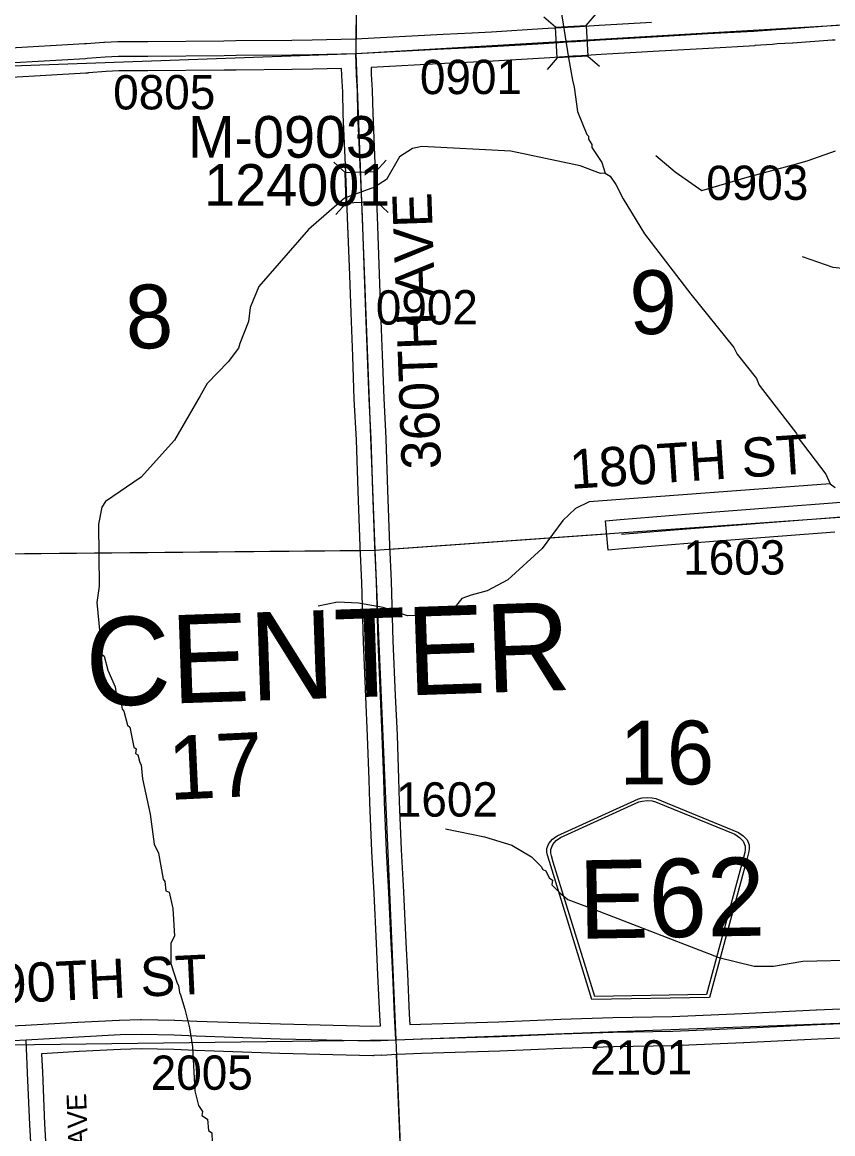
# Model space of a CAD drawing. Extents: x 128.7 to 185.5, y -21.4 to 12.6.
# Drawn here: x 159.303 to 160.956, y -4.016 to -1.748 of the extents above; entities that cross this region are included whole.
import ezdxf

# ---------------------------------------------------------------- set-up
doc = ezdxf.new("R2010")
doc.units = 0
for name, color, linetype in [('tdCoHydroRiver', 7, 'Continuous'), ('tdCoSecRdNmbr', 7, 'Continuous'), ('tdCoSecRdTxt', 7, 'Continuous'), ('tdCoSecRteBand', 7, 'Continuous'), ('tdCoSecRteCL', 7, 'Continuous'), ('tdCoSectLine', 7, 'Continuous'), ('tdCoSectLinePart', 7, 'Continuous'), ('tdCoSectNmbr', 7, 'Continuous'), ('tdCoShieldCoRte', 7, 'Continuous'), ('tdCoStrucSec', 7, 'Continuous'), ('tdCoStrucSecCoName', 7, 'Continuous'), ('tdCoStrucSecFHWANum', 7, 'Continuous'), ('tdCoSurfGravel', 7, 'Continuous'), ('tdCoSurfLNO', 7, 'Continuous'), ('tdCoTwpNameTxt', 7, 'Continuous')]:
    doc.layers.add(name, color=color, linetype=linetype)

msp = doc.modelspace()

# ---------------------------------------------------------------- linework, layer by layer
at = {"layer": 'tdCoHydroRiver'}
for points in [[(160.4014, -1.7223), (160.4176, -1.8211), (160.4255, -1.8666), (160.4292, -1.8807), (160.4357, -1.9309), (160.4547, -1.9776), (160.458, -1.9806), (160.4582, -1.9869), (160.4649, -1.9978), (160.4652, -2.0041), (160.4852, -2.0349), (160.4923, -2.0567), (160.502, -2.0627), (160.5137, -2.0797), (160.5289, -2.1091), (160.5725, -2.1801), (160.6669, -2.303), (160.7544, -2.4119), (160.7613, -2.4259), (160.8009, -2.475), (160.8061, -2.489), (160.8823, -2.5872), (160.8858, -2.5966), (160.9421, -2.6703), (160.9507, -2.6905), (160.9609, -2.698)], [(161.9412, -1.8562), (161.9035, -1.8592), (161.8433, -1.8551), (161.8293, -1.8588), (161.7829, -1.8858), (161.7461, -1.914), (161.6779, -1.9907), (161.6181, -2.0356), (161.5572, -2.0552), (161.4692, -2.0648), (161.361, -2.0831), (161.2987, -2.1044), (161.2289, -2.1482), (161.1618, -2.1761), (161.1169, -2.2064), (161.0469, -2.2407), (160.9887, -2.2525), (160.9569, -2.2491), (160.8946, -2.2269)], [(160.4923, -2.0567), (160.4829, -2.0571), (160.4413, -2.0412), (160.2997, -2.0116), (160.1179, -2.0023), (160.0991, -2.0062), (160.0729, -2.0229), (160.0461, -2.0696), (160.0214, -2.0847), (159.9607, -2.1074), (159.8872, -2.1716), (159.7856, -2.2873), (159.7683, -2.3305), (159.7646, -2.3591), (159.7472, -2.4039), (159.7444, -2.4135), (159.7233, -2.4411), (159.6807, -2.4852), (159.6658, -2.511), (159.6138, -2.6012), (159.5455, -2.6763), (159.4731, -2.7263), (159.4657, -2.7376), (159.459, -2.7725), (159.4604, -2.8987), (159.4553, -2.9321), (159.4654, -3.0374), (159.4703, -3.042), (159.4776, -3.0702), (159.493, -3.1043), (159.4951, -3.1185), (159.5034, -3.1292), (159.5073, -3.1496), (159.5106, -3.1542), (159.5179, -3.1823), (159.5228, -3.1869), (159.5306, -3.2277), (159.5354, -3.2306), (159.5342, -3.2402), (159.539, -3.2431), (159.5428, -3.2588), (159.5461, -3.2634), (159.5487, -3.2917), (159.5639, -3.3638), (159.5724, -3.425), (159.581, -3.4437), (159.5908, -3.497), (159.5941, -3.5016), (159.5964, -3.5204), (159.6028, -3.5234), (159.6103, -3.5562), (159.6139, -3.6129), (159.6065, -3.6274), (159.6064, -3.6684), (159.6189, -3.709), (159.6222, -3.7136), (159.6243, -3.7278), (159.6261, -3.7324), (159.635, -3.7621), (159.6443, -3.7997), (159.6504, -3.8389), (159.6552, -3.9287), (159.6626, -3.9584), (159.6709, -3.9707), (159.6696, -3.9787), (159.681, -3.9862), (159.6834, -4.0097), (159.6899, -4.0142), (159.6912, -4.0521)], [(160.9507, -2.6905), (160.4596, -2.7271), (160.4317, -2.7407), (160.4057, -2.7653), (160.3636, -2.8221), (160.2933, -2.8862), (160.2514, -2.9082), (160.2186, -2.9173), (160.1999, -2.9243), (160.1803, -2.9486), (160.1522, -2.9575), (160.0892, -2.9598), (160.0396, -2.9426), (159.9888, -2.9334), (159.9461, -2.9318), (159.9069, -2.9395)], [(160.1663, -3.3942), (160.2458, -3.4103), (160.3017, -3.4272), (160.342, -3.451), (160.3616, -3.4709), (160.365, -3.477), (160.3714, -3.48), (160.3782, -3.4939), (160.3847, -3.4984), (160.3835, -3.508), (160.3999, -3.5247), (160.4161, -3.5383), (160.4706, -3.5584), (160.7239, -3.6562), (160.7957, -3.674), (160.8352, -3.6741), (160.895, -3.664), (161.0087, -3.6613), (161.0515, -3.6643), (161.3065, -3.6635)]]:
    msp.add_lwpolyline(points, dxfattribs=at)
at = {"layer": 'tdCoSecRteBand'}
for points in [[(159.2678, -1.8016), (159.4302, -1.7922), (159.431, -1.7922), (159.4317, -1.7922), (159.4342, -1.7921), (159.4695, -1.789), (159.4702, -1.789), (159.4708, -1.789), (159.4984, -1.7877), (159.4991, -1.7877), (159.4998, -1.7877), (159.5295, -1.7877), (159.5591, -1.7877), (159.7145, -1.7862), (159.7145, -1.7862), (159.7145, -1.7862), (159.739, -1.786), (159.8528, -1.785), (159.8947, -1.7843), (159.9828, -1.7823), (160.1618, -1.7731), (160.2205, -1.77), (160.2206, -1.77), (160.2208, -1.77), (160.2604, -1.7683), (160.3642, -1.7616), (160.3642, -1.7616), (160.3643, -1.7616), (160.3757, -1.7609), (160.415, -1.7586), (160.4225, -1.7581), (160.4298, -1.7577), (160.4802, -1.7547), (160.4802, -1.7547), (160.4802, -1.7547), (160.5636, -1.7498), (160.5636, -1.7498), (160.5636, -1.7498), (160.5867, -1.7484)], [(160.9614, -1.7849), (160.9552, -1.7854), (160.875, -1.7911), (160.8748, -1.7912), (160.8745, -1.7912), (160.843, -1.7929), (160.8337, -1.7936), (160.7977, -1.7963), (160.7974, -1.7963), (160.7972, -1.7964), (160.7032, -1.8018), (160.5902, -1.8083), (160.5671, -1.8097), (160.4838, -1.8146), (160.4334, -1.8176), (160.4261, -1.818), (160.4186, -1.8185), (160.3793, -1.8208), (160.3679, -1.8215), (160.2639, -1.8282), (160.2636, -1.8282), (160.2633, -1.8282), (160.2235, -1.8299), (160.165, -1.833), (160.165, -1.833), (160.1649, -1.833), (160.0147, -1.8407), (160.0151, -1.8546), (160.017, -1.8874), (160.017, -1.888), (160.017, -1.8886), (160.018, -1.9343), (160.0227, -2.037), (160.0227, -2.0371), (160.0227, -2.0372), (160.0269, -2.1447), (160.0269, -2.1448), (160.0269, -2.1448), (160.0311, -2.2625), (160.0311, -2.2625), (160.0311, -2.2625), (160.0338, -2.3391), (160.0375, -2.4275), (160.0375, -2.4276), (160.0375, -2.4278), (160.0405, -2.5151), (160.0446, -2.5979), (160.0446, -2.5982), (160.0447, -2.5984), (160.0481, -2.7032), (160.0523, -2.8152), (160.0557, -2.889), (160.0557, -2.8893), (160.0558, -2.8895), (160.0594, -3.0104), (160.0639, -3.1222), (160.0676, -3.2022), (160.0676, -3.2024), (160.0676, -3.2026), (160.0705, -3.2919), (160.0705, -3.2919), (160.0705, -3.2919), (160.072, -3.3382), (160.076, -3.4367), (160.0806, -3.5228), (160.0806, -3.5229), (160.0806, -3.5229), (160.0858, -3.625), (160.0858, -3.6251), (160.0858, -3.6252), (160.0888, -3.6892), (160.0927, -3.772), (160.0938, -3.7933), (160.0939, -3.7933), (160.0939, -3.7933)], [(159.28, -3.7958), (159.3097, -3.7945), (159.4163, -3.7884), (159.4163, -3.7884), (159.4164, -3.7884), (159.5012, -3.784), (159.5016, -3.784), (159.5019, -3.784), (159.5446, -3.7827), (159.5454, -3.7827), (159.5461, -3.7827), (159.6137, -3.7842), (159.614, -3.7842), (159.6144, -3.7842), (159.6591, -3.7862), (159.8302, -3.7921), (160.0184, -3.7968), (160.0339, -3.796), (160.0328, -3.775), (160.0328, -3.775), (160.0328, -3.7749), (160.0288, -3.6921), (160.0288, -3.6921), (160.0288, -3.692), (160.0259, -3.628), (160.0207, -3.526), (160.016, -3.4398), (160.016, -3.4395), (160.016, -3.4393), (160.0121, -3.3404), (160.0121, -3.3403), (160.0121, -3.3402), (160.0106, -3.2939), (160.0076, -3.2048), (160.0039, -3.1248), (160.0039, -3.1247), (160.0039, -3.1246), (159.9995, -3.0127), (159.9995, -3.0126), (159.9995, -3.0124), (159.9958, -2.8916), (159.9923, -2.8178), (159.9923, -2.8177), (159.9923, -2.8176), (159.9881, -2.7053), (159.9881, -2.7053), (159.9881, -2.7052), (159.9847, -2.6007), (159.9805, -2.5178), (159.9805, -2.5176), (159.9805, -2.5173), (159.9775, -2.4299), (159.9738, -2.3415), (159.9738, -2.3414), (159.9738, -2.3413), (159.9711, -2.2646), (159.9669, -2.147), (159.9627, -2.0397), (159.9581, -1.9367), (159.958, -1.9363), (159.958, -1.9359), (159.9571, -1.8904), (159.9551, -1.8577), (159.9551, -1.8572), (159.9551, -1.8567), (159.9547, -1.8429), (159.896, -1.8443), (159.8959, -1.8443), (159.8958, -1.8443), (159.8536, -1.845), (159.8535, -1.845), (159.8534, -1.845), (159.7395, -1.846), (159.7151, -1.8462), (159.5595, -1.8477), (159.5593, -1.8477), (159.5592, -1.8477), (159.5295, -1.8477), (159.5004, -1.8477), (159.4741, -1.8489), (159.4383, -1.852), (159.4371, -1.8521), (159.4359, -1.8521), (159.4329, -1.8522), (159.2699, -1.8616)], [(160.9602, -2.7887), (160.8537, -2.7969), (160.6607, -2.8119), (160.5278, -2.8227), (160.4979, -2.8252), (160.493, -2.7654), (160.5229, -2.7629), (160.6559, -2.7521), (160.6559, -2.7521), (160.656, -2.7521), (160.8491, -2.737), (160.8491, -2.737), (160.8491, -2.737), (160.9556, -2.7289), (160.9885, -2.7262)], [(160.0939, -3.7933), (160.1153, -3.7924), (160.1155, -3.7924), (160.1157, -3.7923), (160.2753, -3.7874), (160.4017, -3.7822), (160.4018, -3.7822), (160.4019, -3.7822), (160.5075, -3.7788), (160.5077, -3.7788), (160.5079, -3.7788), (160.6289, -3.7766), (160.7717, -3.7707), (160.9227, -3.763), (160.9229, -3.763), (160.923, -3.763), (161.0702, -3.7569)], [(161.073, -3.8168), (160.9256, -3.823), (160.7746, -3.8306), (160.7745, -3.8306), (160.7743, -3.8306), (160.631, -3.8365), (160.6307, -3.8365), (160.6303, -3.8365), (160.5092, -3.8388), (160.404, -3.8422), (160.2776, -3.8474), (160.2775, -3.8474), (160.2773, -3.8474), (160.1177, -3.8523), (160.0847, -3.8538), (160.0668, -3.8546), (160.0369, -3.8561), (160.0369, -3.856), (160.0201, -3.8567), (160.019, -3.8568), (160.018, -3.8568), (159.8286, -3.8521), (159.8284, -3.8521), (159.8283, -3.8521), (159.6569, -3.8461), (159.6567, -3.8461), (159.6566, -3.8461), (159.6121, -3.8442), (159.5456, -3.8427), (159.504, -3.8439), (159.4196, -3.8483), (159.3429, -3.8527), (159.3426, -3.8527), (159.3443, -3.8905), (159.3443, -3.8905), (159.3443, -3.8905), (159.3487, -3.9961), (159.3546, -4.1015)]]:
    msp.add_lwpolyline(points, dxfattribs=at)
at = {"layer": 'tdCoSecRteCL'}
for points in [[(159.9839, -1.8122), (160.1634, -1.8031), (160.2221, -1.7999), (160.262, -1.7982), (160.3661, -1.7916), (160.3775, -1.7909), (160.4168, -1.7885), (160.4243, -1.7881), (160.4316, -1.7877), (160.482, -1.7847), (160.5654, -1.7797), (160.5885, -1.7784), (160.7015, -1.7718), (160.7954, -1.7664), (160.8314, -1.7637), (160.8411, -1.763), (160.8729, -1.7612), (160.9531, -1.7555), (160.9725, -1.7541), (160.9905, -1.75)], [(159.2382, -1.8333), (159.432, -1.8222), (159.4357, -1.8221), (159.4721, -1.8189), (159.4998, -1.8177), (159.5295, -1.8177), (159.5592, -1.8177), (159.7148, -1.8162), (159.7393, -1.816), (159.8532, -1.815), (159.8953, -1.8143), (159.9839, -1.8122)], [(160.0653, -3.8246), (160.0628, -3.7735), (160.0588, -3.6907), (160.0559, -3.6265), (160.0507, -3.5244), (160.046, -3.4381), (160.042, -3.3392), (160.0406, -3.2929), (160.0376, -3.2036), (160.0339, -3.1235), (160.0295, -3.0115), (160.0258, -2.8904), (160.0223, -2.8164), (160.0181, -2.7042), (160.0147, -2.5994), (160.0105, -2.5163), (160.0075, -2.4288), (160.0038, -2.3402), (160.0011, -2.2635), (159.9969, -2.1459), (159.9927, -2.0384), (159.988, -1.9353), (159.987, -1.8892), (159.9851, -1.8559), (159.9839, -1.8122)], [(160.5254, -2.7928), (160.6583, -2.782), (160.8514, -2.7669), (160.9579, -2.7588), (161.0036, -2.7551), (161.0196, -2.7546)], [(160.0653, -3.8246), (160.0833, -3.8238), (160.1166, -3.8223), (160.2764, -3.8174), (160.4029, -3.8122), (160.5085, -3.8088), (160.6298, -3.8065), (160.7731, -3.8006), (160.9242, -3.793), (161.0717, -3.7868), (161.1064, -3.7848)], [(159.1886, -3.8311), (159.195, -3.8307), (159.2577, -3.8275), (159.3113, -3.8245)], [(159.3113, -3.8245), (159.418, -3.8184), (159.5028, -3.8139), (159.5455, -3.8127), (159.613, -3.8142), (159.6579, -3.8162), (159.8293, -3.8221), (160.0187, -3.8268), (160.0653, -3.8246)], [(159.3352, -4.3315), (159.333, -4.3118), (159.3293, -4.2272), (159.3269, -4.1796), (159.3259, -4.1419), (159.3247, -4.1031), (159.3187, -3.9976), (159.3143, -3.8918), (159.3113, -3.8245)]]:
    msp.add_lwpolyline(points, dxfattribs=at)
at = {"layer": 'tdCoSectLine'}
for points in [[(159.995, -0.8004), (159.9836, -1.8122)], [(159.9836, -1.8122), (160.9902, -1.7531)], [(158.9791, -1.848), (159.9836, -1.8122)], [(159.9836, -1.8122), (160.0224, -2.8257)], [(160.0224, -2.8257), (161.0192, -2.7546)], [(159.0214, -2.8353), (160.0224, -2.8257)], [(160.0224, -2.8257), (160.065, -3.8246)], [(160.065, -3.8246), (161.06, -3.7873)], [(159.0648, -3.8376), (160.065, -3.8246)], [(160.065, -3.8246), (160.1061, -4.8125)]]:
    msp.add_lwpolyline(points, dxfattribs=at)
at = {"layer": 'tdCoSectLinePart'}
for points in [[(159.9918, -1.0857), (159.9839, -1.7822)], [(160.0527, -2.8236), (160.4949, -2.792)], [(159.0518, -2.835), (159.9927, -2.826)], [(160.0662, -3.855), (160.1048, -4.7813)]]:
    msp.add_lwpolyline(points, dxfattribs=at)
at = {"layer": 'tdCoShieldCoRte'}
for points in [[(160.4652, -3.7422), (160.3783, -3.4608), (160.3742, -3.4477), (160.3734, -3.4418), (160.3732, -3.434), (160.3773, -3.4236), (160.3844, -3.415), (160.3939, -3.4082), (160.5599, -3.3329), (160.5673, -3.3311), (160.5777, -3.33), (160.5882, -3.3308), (160.5957, -3.3323), (160.7642, -3.4017), (160.7739, -3.4082), (160.7814, -3.4166), (160.7858, -3.4268), (160.7859, -3.4346), (160.7853, -3.4405), (160.7816, -3.4537), (160.7046, -3.738)], [(160.4709, -3.7358), (160.3864, -3.4619), (160.3824, -3.4494), (160.3816, -3.4437), (160.3815, -3.4362), (160.3854, -3.4262), (160.3923, -3.418), (160.4013, -3.4114), (160.5607, -3.3392), (160.5679, -3.3375), (160.5779, -3.3364), (160.5879, -3.3371), (160.5951, -3.3386), (160.7569, -3.4052), (160.7662, -3.4114), (160.7733, -3.4195), (160.7776, -3.4293), (160.7777, -3.4368), (160.7771, -3.4425), (160.7736, -3.4552), (160.6987, -3.7318)]]:
    msp.add_lwpolyline(points, close=True, dxfattribs=at)
at = {"layer": 'tdCoStrucSec'}
for p, q in [((160.3907, -1.7587), (160.3673, -1.7379)), ((160.4532, -1.755), (160.474, -1.7316)), ((160.3944, -1.8212), (160.3737, -1.8446)), ((160.4569, -1.8175), (160.4803, -1.8383)), ((159.9617, -2.0551), (159.9387, -2.0339)), ((160.0242, -2.0527), (160.0455, -2.0297)), ((159.9641, -2.1177), (159.9429, -2.1406)), ((160.0267, -2.1152), (160.0496, -2.1365))]:
    msp.add_line(p, q, dxfattribs=at)
for points in [[(160.3907, -1.7587), (160.4532, -1.755), (160.4569, -1.8175), (160.3944, -1.8212)], [(159.9641, -2.1177), (159.9617, -2.0551), (160.0242, -2.0527), (160.0267, -2.1152)]]:
    msp.add_lwpolyline(points, close=True, dxfattribs=at)
at = {"layer": 'tdCoSurfGravel'}
for points in [[(159.9839, -1.8122), (160.1634, -1.8031), (160.2221, -1.7999), (160.262, -1.7982), (160.3661, -1.7916), (160.3775, -1.7909), (160.4168, -1.7885), (160.4243, -1.7881), (160.4316, -1.7877), (160.482, -1.7847), (160.5654, -1.7797), (160.5885, -1.7784), (160.7015, -1.7718), (160.7954, -1.7664), (160.8314, -1.7637), (160.8411, -1.763), (160.8729, -1.7612), (160.9531, -1.7555), (160.9725, -1.7541), (160.9905, -1.75)], [(159.2382, -1.8333), (159.432, -1.8222), (159.4357, -1.8221), (159.4721, -1.8189), (159.4998, -1.8177), (159.5295, -1.8177), (159.5592, -1.8177), (159.7148, -1.8162), (159.7393, -1.816), (159.8532, -1.815), (159.8953, -1.8143), (159.9839, -1.8122)], [(160.0653, -3.8246), (160.0628, -3.7735), (160.0588, -3.6907), (160.0559, -3.6265), (160.0507, -3.5244), (160.046, -3.4381), (160.042, -3.3392), (160.0406, -3.2929), (160.0376, -3.2036), (160.0339, -3.1235), (160.0295, -3.0115), (160.0258, -2.8904), (160.0223, -2.8164), (160.0181, -2.7042), (160.0147, -2.5994), (160.0105, -2.5163), (160.0075, -2.4288), (160.0038, -2.3402), (160.0011, -2.2635), (159.9969, -2.1459), (159.9927, -2.0384), (159.988, -1.9353), (159.987, -1.8892), (159.9851, -1.8559), (159.9839, -1.8122)], [(160.5254, -2.7928), (160.6583, -2.782), (160.8514, -2.7669), (160.9579, -2.7588), (161.0036, -2.7551), (161.0196, -2.7546)], [(159.3113, -3.8245), (159.418, -3.8184), (159.5028, -3.8139), (159.5455, -3.8127), (159.613, -3.8142), (159.6579, -3.8162), (159.8293, -3.8221), (160.0187, -3.8268), (160.0653, -3.8246), (160.0833, -3.8238), (160.1166, -3.8223), (160.2764, -3.8174), (160.4029, -3.8122), (160.5085, -3.8088), (160.6298, -3.8065), (160.7731, -3.8006), (160.9242, -3.793), (161.0717, -3.7868)], [(159.0767, -3.837), (159.0942, -3.8361), (159.1886, -3.8311), (159.195, -3.8307), (159.2577, -3.8275), (159.3113, -3.8245)], [(159.3352, -4.3315), (159.333, -4.3118), (159.3293, -4.2272), (159.3269, -4.1796), (159.3259, -4.1419), (159.3247, -4.1031), (159.3187, -3.9976), (159.3143, -3.8918), (159.3113, -3.8245)]]:
    msp.add_lwpolyline(points, dxfattribs=at)
at = {"layer": 'tdCoSurfLNO'}
for p, q in [((160.9058, -2.0307), (160.9619, -2.0107)), ((160.5955, -2.0206), (160.6348, -2.0535)), ((160.7817, -2.0649), (160.8851, -2.0364)), ((160.8851, -2.0364), (160.9058, -2.0307)), ((160.6348, -2.0535), (160.6893, -2.0915)), ((160.6893, -2.0915), (160.7817, -2.0649))]:
    msp.add_line(p, q, dxfattribs=at)

# ---------------------------------------------------------------- texts
at = {"layer": 'tdCoSecRdNmbr'}
for s, rotation, p in [('0901', 0.1207, (160.1144, -1.8953)), ('0805', 0.1203, (159.4888, -1.9265)), ('0903', 0.1192, (160.6982, -2.1112)), ('0902', 0.1206, (160.0244, -2.3654)), ('1603', 0.1211, (160.6514, -2.8757)), ('1602', 0.1206, (160.0653, -3.3693)), ('2101', 0.1209, (160.4613, -3.8955)), ('2005', 0.1202, (159.5654, -3.9266))]:
    msp.add_text(s, height=0.07, rotation=rotation, dxfattribs=at).set_placement(p)
at = {"layer": 'tdCoSecRdTxt'}
for s, height, rotation, p in [('360TH AVE', 0.08, 92, (160.1573, -2.6593)), ('180TH ST', 0.08, 3.7501, (160.4222, -2.7006)), ('190TH ST', 0.08, 2.7487, (159.1953, -3.7535)), ('352ND AVE', 0.04, 92, (159.4435, -4.2212))]:
    msp.add_text(s, height=height, rotation=rotation, dxfattribs=at).set_placement(p)
at = {"layer": 'tdCoSectNmbr'}
for s, rotation, p in [('9', 0.121, (160.5416, -2.3848)), ('8', 2.6726, (159.5164, -2.4159)), ('16', 0.1209, (160.5212, -3.3036)), ('17', 2.6727, (159.6037, -3.3351))]:
    msp.add_text(s, height=0.13, rotation=rotation, dxfattribs=at).set_placement(p)
at = {"layer": 'tdCoShieldCoRte'}
msp.add_text('E62', height=0.16, rotation=1, dxfattribs=at).set_placement((160.439, -3.6184))
at = {"layer": 'tdCoStrucSecCoName'}
msp.add_text('M-0903', height=0.085, dxfattribs=at).set_placement((159.6413, -2.0249))
at = {"layer": 'tdCoStrucSecFHWANum'}
msp.add_text('124001', height=0.085, dxfattribs=at).set_placement((159.6744, -2.1229))
at = {"layer": 'tdCoTwpNameTxt'}
msp.add_text('CENTER', height=0.18, rotation=1.9622, dxfattribs=at).set_placement((159.435, -3.1444))

doc.saveas('drawing.dxf')
